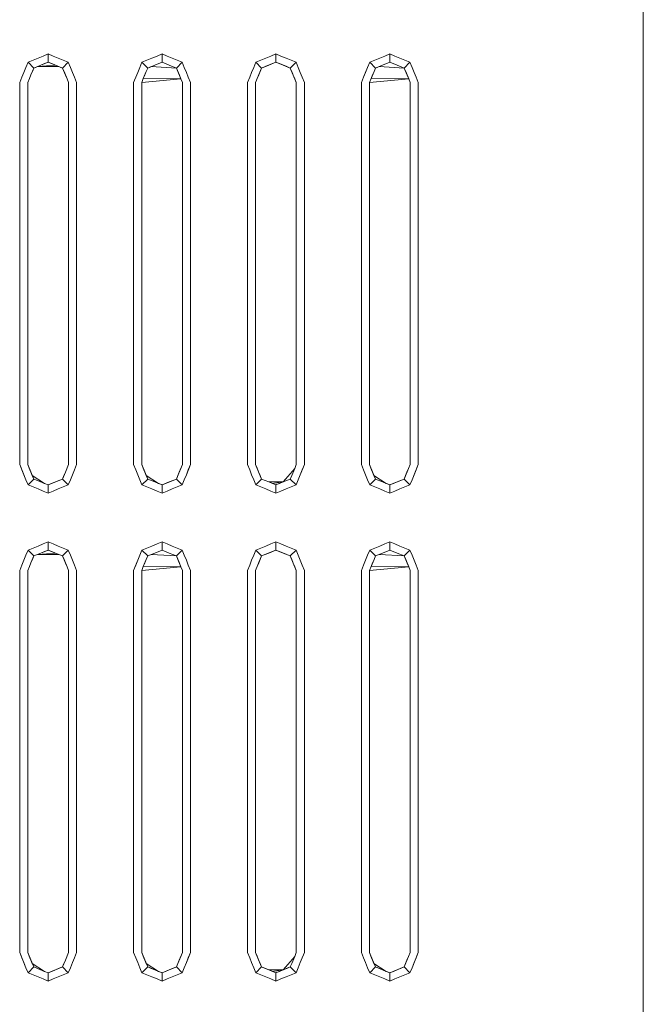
# Model space of a CAD drawing. Header units: millimetres. Extents: x -261 to 187, y -214 to 106.
# Tile 525 of 656: x -212.955 to -212.571, y 5.079 to 5.685. Entities that reach past the tile are written whole.
import ezdxf

# ---------------------------------------------------------------- set-up
doc = ezdxf.new("R2010")
doc.units = ezdxf.units.MM
doc.header["$LTSCALE"] = 0.005
doc.header["$MEASUREMENT"] = 0
doc.layers.add('IFC-Elemento construtivo genérico-Contorno', color=9, linetype='Continuous', lineweight=5)
doc.layers.add('IFC-Parede-Contorno', color=9, linetype='Continuous', lineweight=5)

msp = doc.modelspace()

# ---------------------------------------------------------------- linework, layer by layer
at = {"layer": 'IFC-Elemento construtivo genérico-Contorno', "lineweight": 5}
for p, q in [((-212.95027, 5.65893), (-212.94717, 5.66022)), ((-212.94717, 5.66022), (-212.94407, 5.6615)), ((-212.94407, 5.6615), (-212.94097, 5.66278)), ((-212.9423, 5.65722), (-212.93787, 5.65906)), ((-212.94097, 5.66278), (-212.93787, 5.66407)), ((-212.94008, 5.65814), (-212.93787, 5.65906)), ((-212.93787, 5.65906), (-212.93787, 5.66407)), ((-212.93787, 5.66407), (-212.93477, 5.66278)), ((-212.93787, 5.65906), (-212.93344, 5.65722)), ((-212.93787, 5.65906), (-212.93566, 5.65814)), ((-212.93477, 5.66278), (-212.93167, 5.6615)), ((-212.93167, 5.6615), (-212.92857, 5.66022)), ((-212.92857, 5.66022), (-212.92547, 5.65893)), ((-212.88013, 5.65893), (-212.87704, 5.66022)), ((-212.87704, 5.66022), (-212.87394, 5.6615)), ((-212.87394, 5.6615), (-212.87084, 5.66278)), ((-212.87217, 5.65722), (-212.86774, 5.65906)), ((-212.87084, 5.66278), (-212.86774, 5.66407)), ((-212.86774, 5.65906), (-212.86774, 5.66407)), ((-212.86774, 5.66407), (-212.86464, 5.66278)), ((-212.86774, 5.65906), (-212.86331, 5.65722)), ((-212.86464, 5.66278), (-212.86154, 5.6615)), ((-212.86154, 5.6615), (-212.85844, 5.66022)), ((-212.85844, 5.66022), (-212.85534, 5.65893)), ((-212.81, 5.65893), (-212.8069, 5.66022)), ((-212.8069, 5.66022), (-212.8038, 5.6615)), ((-212.80646, 5.65539), (-212.7976, 5.65906)), ((-212.8038, 5.6615), (-212.8007, 5.66278)), ((-212.80203, 5.65722), (-212.7976, 5.65906)), ((-212.8007, 5.66278), (-212.7976, 5.66407)), ((-212.79982, 5.65814), (-212.7976, 5.65906)), ((-212.7976, 5.65906), (-212.7976, 5.66407)), ((-212.7976, 5.66407), (-212.7945, 5.66278)), ((-212.7976, 5.65906), (-212.79318, 5.65722)), ((-212.7976, 5.65906), (-212.79539, 5.65814)), ((-212.7945, 5.66278), (-212.7914, 5.6615)), ((-212.7914, 5.6615), (-212.7883, 5.66022)), ((-212.7883, 5.66022), (-212.78521, 5.65893)), ((-212.73987, 5.65893), (-212.73677, 5.66022)), ((-212.73677, 5.66022), (-212.73367, 5.6615)), ((-212.73367, 5.6615), (-212.73057, 5.66278)), ((-212.7319, 5.65722), (-212.72747, 5.65906)), ((-212.73057, 5.66278), (-212.72747, 5.66407)), ((-212.72747, 5.65906), (-212.72747, 5.66407)), ((-212.72747, 5.66407), (-212.72437, 5.66278)), ((-212.72747, 5.65906), (-212.72304, 5.65722)), ((-212.72437, 5.66278), (-212.72127, 5.6615)), ((-212.72127, 5.6615), (-212.71817, 5.66022)), ((-212.71817, 5.66022), (-212.71507, 5.65893)), ((-212.95284, 5.65273), (-212.95155, 5.65583)), ((-212.95155, 5.65583), (-212.95027, 5.65893)), ((-212.95027, 5.65893), (-212.94673, 5.65539)), ((-212.94845, 5.65123), (-212.94673, 5.65539)), ((-212.94845, 5.65123), (-212.94759, 5.65331)), ((-212.94759, 5.65331), (-212.94673, 5.65539)), ((-212.94673, 5.65539), (-212.9423, 5.65722)), ((-212.94673, 5.65539), (-212.94451, 5.6563)), ((-212.94452, 5.6563), (-212.93344, 5.65722)), ((-212.94451, 5.6563), (-212.9423, 5.65722)), ((-212.94451, 5.6563), (-212.93122, 5.6563)), ((-212.9423, 5.65722), (-212.94008, 5.65814)), ((-212.93566, 5.65814), (-212.93344, 5.65722)), ((-212.93344, 5.65722), (-212.92901, 5.65539)), ((-212.93123, 5.6563), (-212.92901, 5.65539)), ((-212.92901, 5.65539), (-212.92547, 5.65893)), ((-212.92901, 5.65539), (-212.92718, 5.65096)), ((-212.92901, 5.65539), (-212.9281, 5.65317)), ((-212.9281, 5.65317), (-212.92626, 5.64874)), ((-212.92547, 5.65893), (-212.92419, 5.65583)), ((-212.92419, 5.65583), (-212.92291, 5.65273)), ((-212.8827, 5.65273), (-212.88142, 5.65583)), ((-212.88142, 5.65583), (-212.88013, 5.65893)), ((-212.88013, 5.65893), (-212.87659, 5.65539)), ((-212.87929, 5.64889), (-212.87745, 5.65331)), ((-212.87831, 5.65123), (-212.87745, 5.65331)), ((-212.87745, 5.65331), (-212.87659, 5.65539)), ((-212.87659, 5.65539), (-212.87217, 5.65722)), ((-212.87659, 5.65539), (-212.87438, 5.6563)), ((-212.87438, 5.6563), (-212.85888, 5.65539)), ((-212.86331, 5.65722), (-212.85888, 5.65539)), ((-212.85888, 5.65539), (-212.85534, 5.65893)), ((-212.85888, 5.65539), (-212.85705, 5.65096)), ((-212.85888, 5.65539), (-212.85796, 5.65317)), ((-212.85796, 5.65317), (-212.85613, 5.64874)), ((-212.85534, 5.65893), (-212.85405, 5.65583)), ((-212.85405, 5.65583), (-212.85277, 5.65273)), ((-212.81257, 5.65273), (-212.81129, 5.65583)), ((-212.81129, 5.65583), (-212.81, 5.65893)), ((-212.81013, 5.64653), (-212.80646, 5.65539)), ((-212.81, 5.65893), (-212.80646, 5.65539)), ((-212.80915, 5.64889), (-212.80646, 5.65539)), ((-212.80818, 5.65123), (-212.80646, 5.65539)), ((-212.80818, 5.65123), (-212.80732, 5.65331)), ((-212.80732, 5.65331), (-212.80646, 5.65539)), ((-212.80646, 5.65539), (-212.80203, 5.65722)), ((-212.80646, 5.65539), (-212.80425, 5.6563)), ((-212.80425, 5.6563), (-212.79982, 5.65814)), ((-212.79539, 5.65814), (-212.79096, 5.6563)), ((-212.79318, 5.65722), (-212.78875, 5.65539)), ((-212.79096, 5.6563), (-212.78875, 5.65539)), ((-212.78875, 5.65539), (-212.78521, 5.65893)), ((-212.78875, 5.65539), (-212.78691, 5.65096)), ((-212.78875, 5.65539), (-212.78783, 5.65317)), ((-212.78783, 5.65317), (-212.78691, 5.65096)), ((-212.78521, 5.65893), (-212.78392, 5.65583)), ((-212.78392, 5.65583), (-212.78264, 5.65273)), ((-212.74364, 5.64983), (-212.74115, 5.65583)), ((-212.74244, 5.65273), (-212.74115, 5.65583)), ((-212.74115, 5.65583), (-212.73987, 5.65893)), ((-212.73987, 5.65893), (-212.73633, 5.65539)), ((-212.73902, 5.64889), (-212.73719, 5.65331)), ((-212.73805, 5.65123), (-212.73719, 5.65331)), ((-212.73719, 5.65331), (-212.73633, 5.65539)), ((-212.73633, 5.65539), (-212.7319, 5.65722)), ((-212.73633, 5.65539), (-212.73411, 5.6563)), ((-212.73411, 5.6563), (-212.71861, 5.65539)), ((-212.72304, 5.65722), (-212.71861, 5.65539)), ((-212.71861, 5.65539), (-212.71507, 5.65893)), ((-212.71861, 5.65539), (-212.71678, 5.65096)), ((-212.71861, 5.65539), (-212.7177, 5.65317)), ((-212.7177, 5.65317), (-212.71586, 5.64874)), ((-212.71507, 5.65893), (-212.71379, 5.65583)), ((-212.71379, 5.65583), (-212.7125, 5.65273)), ((-212.9554, 5.64653), (-212.95404, 5.64983)), ((-212.95404, 5.64983), (-212.95284, 5.65273)), ((-212.95039, 5.64653), (-212.94942, 5.64889)), ((-212.94942, 5.64889), (-212.94845, 5.65123)), ((-212.92718, 5.65096), (-212.92626, 5.64874)), ((-212.92626, 5.64874), (-212.92535, 5.64653)), ((-212.92291, 5.65273), (-212.9217, 5.64983)), ((-212.9217, 5.64983), (-212.92034, 5.64653)), ((-212.88527, 5.64653), (-212.8827, 5.65273)), ((-212.88527, 5.64653), (-212.88391, 5.64983)), ((-212.88391, 5.64983), (-212.8827, 5.65273)), ((-212.88026, 5.64653), (-212.87929, 5.64889)), ((-212.88026, 5.64653), (-212.85613, 5.64874)), ((-212.87929, 5.64889), (-212.87831, 5.65123)), ((-212.87929, 5.64889), (-212.85613, 5.64874)), ((-212.85705, 5.65096), (-212.85613, 5.64874)), ((-212.85613, 5.64874), (-212.85521, 5.64653)), ((-212.85277, 5.65273), (-212.85157, 5.64983)), ((-212.85157, 5.64983), (-212.8502, 5.64653)), ((-212.81514, 5.64653), (-212.81377, 5.64983)), ((-212.81377, 5.64983), (-212.81257, 5.65273)), ((-212.81013, 5.64653), (-212.80915, 5.64889)), ((-212.80915, 5.64889), (-212.80818, 5.65123)), ((-212.78691, 5.65096), (-212.78508, 5.64653)), ((-212.78691, 5.65096), (-212.786, 5.64874)), ((-212.786, 5.64874), (-212.78508, 5.64653)), ((-212.78264, 5.65273), (-212.78143, 5.64983)), ((-212.78143, 5.64983), (-212.78007, 5.64653)), ((-212.745, 5.64653), (-212.74364, 5.64983)), ((-212.74364, 5.64983), (-212.74244, 5.65273)), ((-212.73999, 5.64653), (-212.73902, 5.64889)), ((-212.73999, 5.64653), (-212.71586, 5.64874)), ((-212.73902, 5.64889), (-212.73805, 5.65123)), ((-212.73902, 5.64889), (-212.71586, 5.64874)), ((-212.71678, 5.65096), (-212.71586, 5.64874)), ((-212.71586, 5.64874), (-212.71495, 5.64653)), ((-212.7125, 5.65273), (-212.7113, 5.64983)), ((-212.7113, 5.64983), (-212.70994, 5.64653)), ((-212.9554, 5.41108), (-212.9554, 5.64653)), ((-212.95039, 5.41108), (-212.95039, 5.64653)), ((-212.92535, 5.41108), (-212.92535, 5.64653)), ((-212.92034, 5.41108), (-212.92034, 5.64653)), ((-212.88527, 5.41108), (-212.88527, 5.64653)), ((-212.88026, 5.41108), (-212.88026, 5.64653)), ((-212.85521, 5.41108), (-212.85521, 5.64653)), ((-212.8502, 5.41108), (-212.8502, 5.64653)), ((-212.81514, 5.41108), (-212.81514, 5.64653)), ((-212.81013, 5.41108), (-212.81013, 5.64653)), ((-212.78508, 5.41108), (-212.78508, 5.64653)), ((-212.78007, 5.41108), (-212.78007, 5.64653)), ((-212.745, 5.41108), (-212.745, 5.64653)), ((-212.73999, 5.41108), (-212.73999, 5.64653)), ((-212.71495, 5.41108), (-212.71495, 5.64653)), ((-212.70994, 5.41108), (-212.70994, 5.64653)), ((-212.9554, 5.41108), (-212.95404, 5.40779)), ((-212.9554, 5.41108), (-212.95155, 5.40178)), ((-212.95039, 5.41108), (-212.94948, 5.40887)), ((-212.95039, 5.41108), (-212.94856, 5.40666)), ((-212.9273, 5.40638), (-212.92535, 5.41108)), ((-212.9217, 5.40779), (-212.92034, 5.41108)), ((-212.88527, 5.41108), (-212.88391, 5.40779)), ((-212.88026, 5.41108), (-212.87934, 5.40887)), ((-212.88026, 5.41108), (-212.87843, 5.40666)), ((-212.85716, 5.40638), (-212.85521, 5.41108)), ((-212.85277, 5.40489), (-212.8502, 5.41108)), ((-212.85157, 5.40779), (-212.8502, 5.41108)), ((-212.81514, 5.41108), (-212.81377, 5.40779)), ((-212.81013, 5.41108), (-212.80829, 5.40666)), ((-212.81013, 5.41108), (-212.80646, 5.40223)), ((-212.81013, 5.41108), (-212.80921, 5.40887)), ((-212.78605, 5.40873), (-212.78508, 5.41108)), ((-212.78264, 5.40489), (-212.78007, 5.41108)), ((-212.78143, 5.40779), (-212.78007, 5.41108)), ((-212.745, 5.41108), (-212.74364, 5.40779)), ((-212.73999, 5.41108), (-212.73908, 5.40887)), ((-212.73999, 5.41108), (-212.73816, 5.40666)), ((-212.71592, 5.40873), (-212.71495, 5.41108)), ((-212.71379, 5.40178), (-212.70994, 5.41108)), ((-212.7113, 5.40779), (-212.70994, 5.41108)), ((-212.95404, 5.40779), (-212.95284, 5.40489)), ((-212.95284, 5.40489), (-212.95155, 5.40178)), ((-212.94948, 5.40887), (-212.94764, 5.40444)), ((-212.94856, 5.40666), (-212.94673, 5.40223)), ((-212.94764, 5.40444), (-212.94673, 5.40223)), ((-212.94764, 5.40444), (-212.94008, 5.39948)), ((-212.92901, 5.40223), (-212.9273, 5.40638)), ((-212.92901, 5.40223), (-212.92815, 5.4043)), ((-212.92815, 5.4043), (-212.9273, 5.40638)), ((-212.92419, 5.40178), (-212.92291, 5.40489)), ((-212.92291, 5.40489), (-212.9217, 5.40779)), ((-212.88391, 5.40779), (-212.8827, 5.40489)), ((-212.8827, 5.40489), (-212.88142, 5.40178)), ((-212.87934, 5.40887), (-212.87751, 5.40444)), ((-212.87843, 5.40666), (-212.87659, 5.40223)), ((-212.87751, 5.40444), (-212.87659, 5.40223)), ((-212.87751, 5.40444), (-212.86995, 5.39948)), ((-212.85888, 5.40223), (-212.85716, 5.40638)), ((-212.85888, 5.40223), (-212.85802, 5.4043)), ((-212.85802, 5.4043), (-212.85619, 5.40873)), ((-212.85405, 5.40178), (-212.85277, 5.40489)), ((-212.85277, 5.40489), (-212.85157, 5.40779)), ((-212.81377, 5.40779), (-212.81257, 5.40489)), ((-212.81257, 5.40489), (-212.81129, 5.40178)), ((-212.80921, 5.40887), (-212.80829, 5.40666)), ((-212.80829, 5.40666), (-212.80738, 5.40444)), ((-212.80829, 5.40666), (-212.80646, 5.40223)), ((-212.80738, 5.40444), (-212.80646, 5.40223)), ((-212.79318, 5.4004), (-212.78605, 5.40873)), ((-212.78875, 5.40223), (-212.78789, 5.4043)), ((-212.78789, 5.4043), (-212.78605, 5.40873)), ((-212.78392, 5.40178), (-212.78264, 5.40489)), ((-212.78264, 5.40489), (-212.78143, 5.40779)), ((-212.74364, 5.40779), (-212.74244, 5.40489)), ((-212.74244, 5.40489), (-212.74115, 5.40178)), ((-212.73908, 5.40887), (-212.73724, 5.40444)), ((-212.73816, 5.40666), (-212.73633, 5.40223)), ((-212.73724, 5.40444), (-212.73633, 5.40223)), ((-212.73724, 5.40444), (-212.72968, 5.39948)), ((-212.71861, 5.40223), (-212.71592, 5.40873)), ((-212.71861, 5.40223), (-212.7169, 5.40638)), ((-212.71861, 5.40223), (-212.71775, 5.4043)), ((-212.71775, 5.4043), (-212.7169, 5.40638)), ((-212.7169, 5.40638), (-212.71592, 5.40873)), ((-212.71379, 5.40178), (-212.7125, 5.40489)), ((-212.7125, 5.40489), (-212.7113, 5.40779)), ((-212.95155, 5.40178), (-212.95027, 5.39869)), ((-212.95027, 5.39869), (-212.94673, 5.40223)), ((-212.95027, 5.39869), (-212.94717, 5.3974)), ((-212.94673, 5.40223), (-212.94451, 5.40131)), ((-212.94451, 5.40131), (-212.9423, 5.4004)), ((-212.94451, 5.40131), (-212.94008, 5.39948)), ((-212.9423, 5.4004), (-212.94008, 5.39948)), ((-212.94008, 5.39948), (-212.93787, 5.39856)), ((-212.93787, 5.39856), (-212.92901, 5.40223)), ((-212.93787, 5.39856), (-212.93344, 5.4004)), ((-212.93787, 5.39856), (-212.93566, 5.39948)), ((-212.93787, 5.39355), (-212.93787, 5.39856)), ((-212.93566, 5.39948), (-212.93344, 5.4004)), ((-212.93344, 5.4004), (-212.92901, 5.40223)), ((-212.93344, 5.4004), (-212.93123, 5.40131)), ((-212.93123, 5.40131), (-212.92901, 5.40223)), ((-212.92901, 5.40223), (-212.92547, 5.39869)), ((-212.92857, 5.3974), (-212.92547, 5.39869)), ((-212.92547, 5.39869), (-212.92419, 5.40178)), ((-212.88142, 5.40178), (-212.88013, 5.39869)), ((-212.88013, 5.39869), (-212.87659, 5.40223)), ((-212.88013, 5.39869), (-212.87704, 5.3974)), ((-212.87659, 5.40223), (-212.87438, 5.40131)), ((-212.87659, 5.40223), (-212.87217, 5.4004)), ((-212.87438, 5.40131), (-212.87217, 5.4004)), ((-212.87217, 5.4004), (-212.86774, 5.39856)), ((-212.87217, 5.4004), (-212.86995, 5.39948)), ((-212.86995, 5.39948), (-212.86774, 5.39856)), ((-212.86774, 5.39856), (-212.85888, 5.40223)), ((-212.86774, 5.39856), (-212.86331, 5.4004)), ((-212.86774, 5.39856), (-212.86552, 5.39948)), ((-212.86774, 5.39355), (-212.86774, 5.39856)), ((-212.86552, 5.39948), (-212.86331, 5.4004)), ((-212.86331, 5.4004), (-212.85888, 5.40223)), ((-212.86331, 5.4004), (-212.8611, 5.40131)), ((-212.8611, 5.40131), (-212.85888, 5.40223)), ((-212.85888, 5.40223), (-212.85534, 5.39869)), ((-212.85844, 5.3974), (-212.85534, 5.39869)), ((-212.85534, 5.39869), (-212.85405, 5.40178)), ((-212.81129, 5.40178), (-212.81, 5.39869)), ((-212.81, 5.39869), (-212.80646, 5.40223)), ((-212.81, 5.39869), (-212.8069, 5.3974)), ((-212.80646, 5.40223), (-212.80203, 5.4004)), ((-212.80646, 5.40223), (-212.80425, 5.40131)), ((-212.80425, 5.40131), (-212.80203, 5.4004)), ((-212.80203, 5.4004), (-212.79318, 5.4004)), ((-212.80203, 5.4004), (-212.79982, 5.39948)), ((-212.80203, 5.4004), (-212.7976, 5.39856)), ((-212.79982, 5.39948), (-212.79318, 5.4004)), ((-212.79982, 5.39948), (-212.7976, 5.39856)), ((-212.7976, 5.39856), (-212.79318, 5.4004)), ((-212.7976, 5.39856), (-212.79539, 5.39948)), ((-212.7976, 5.39355), (-212.7976, 5.39856)), ((-212.79539, 5.39948), (-212.79318, 5.4004)), ((-212.79318, 5.4004), (-212.78875, 5.40223)), ((-212.79318, 5.4004), (-212.79096, 5.40131)), ((-212.79096, 5.40131), (-212.78875, 5.40223)), ((-212.78875, 5.40223), (-212.78521, 5.39869)), ((-212.7883, 5.3974), (-212.78521, 5.39869)), ((-212.78521, 5.39869), (-212.78392, 5.40178)), ((-212.74115, 5.40178), (-212.73987, 5.39869)), ((-212.73987, 5.39869), (-212.73633, 5.40223)), ((-212.73987, 5.39869), (-212.73677, 5.3974)), ((-212.73633, 5.40223), (-212.73411, 5.40131)), ((-212.73633, 5.40223), (-212.7319, 5.4004)), ((-212.73411, 5.40131), (-212.7319, 5.4004)), ((-212.7319, 5.4004), (-212.72747, 5.39856)), ((-212.7319, 5.4004), (-212.72968, 5.39948)), ((-212.72968, 5.39948), (-212.72747, 5.39856)), ((-212.72747, 5.39856), (-212.71861, 5.40223)), ((-212.72747, 5.39856), (-212.72304, 5.4004)), ((-212.72747, 5.39856), (-212.72526, 5.39948)), ((-212.72747, 5.39355), (-212.72747, 5.39856)), ((-212.72526, 5.39948), (-212.72304, 5.4004)), ((-212.72304, 5.4004), (-212.71861, 5.40223)), ((-212.72304, 5.4004), (-212.72083, 5.40131)), ((-212.72083, 5.40131), (-212.71861, 5.40223)), ((-212.71861, 5.40223), (-212.71507, 5.39869)), ((-212.71817, 5.3974), (-212.71507, 5.39869)), ((-212.71507, 5.39869), (-212.71379, 5.40178)), ((-212.94717, 5.3974), (-212.94407, 5.39612)), ((-212.94407, 5.39612), (-212.94097, 5.39483)), ((-212.94097, 5.39483), (-212.93787, 5.39355)), ((-212.93787, 5.39355), (-212.93477, 5.39483)), ((-212.93477, 5.39483), (-212.93167, 5.39612)), ((-212.93167, 5.39612), (-212.92857, 5.3974)), ((-212.87704, 5.3974), (-212.87394, 5.39612)), ((-212.87394, 5.39612), (-212.87084, 5.39483)), ((-212.87084, 5.39483), (-212.86774, 5.39355)), ((-212.86774, 5.39355), (-212.86464, 5.39483)), ((-212.86464, 5.39483), (-212.86154, 5.39612)), ((-212.86154, 5.39612), (-212.85844, 5.3974)), ((-212.8069, 5.3974), (-212.8038, 5.39612)), ((-212.8038, 5.39612), (-212.8007, 5.39483)), ((-212.8007, 5.39483), (-212.7976, 5.39355)), ((-212.7976, 5.39355), (-212.7945, 5.39483)), ((-212.7945, 5.39483), (-212.7914, 5.39612)), ((-212.7914, 5.39612), (-212.7883, 5.3974)), ((-212.73677, 5.3974), (-212.73367, 5.39612)), ((-212.73367, 5.39612), (-212.73057, 5.39483)), ((-212.73057, 5.39483), (-212.72747, 5.39355)), ((-212.72747, 5.39355), (-212.72437, 5.39483)), ((-212.72437, 5.39483), (-212.72127, 5.39612)), ((-212.72127, 5.39612), (-212.71817, 5.3974)), ((-212.94407, 5.36093), (-212.94097, 5.36221)), ((-212.94097, 5.36221), (-212.93787, 5.36349)), ((-212.93787, 5.35848), (-212.93787, 5.36349)), ((-212.93787, 5.36349), (-212.93477, 5.36221)), ((-212.93477, 5.36221), (-212.93167, 5.36093)), ((-212.87394, 5.36093), (-212.87084, 5.36221)), ((-212.87084, 5.36221), (-212.86774, 5.36349)), ((-212.86774, 5.35848), (-212.86774, 5.36349)), ((-212.86774, 5.36349), (-212.86464, 5.36221)), ((-212.86464, 5.36221), (-212.86154, 5.36093)), ((-212.8038, 5.36093), (-212.8007, 5.36221)), ((-212.8007, 5.36221), (-212.7976, 5.36349)), ((-212.7976, 5.35848), (-212.7976, 5.36349)), ((-212.7976, 5.36349), (-212.7945, 5.36221)), ((-212.7945, 5.36221), (-212.7914, 5.36093)), ((-212.73367, 5.36093), (-212.73057, 5.36221)), ((-212.73057, 5.36221), (-212.72747, 5.36349)), ((-212.72747, 5.35848), (-212.72747, 5.36349)), ((-212.72747, 5.36349), (-212.72437, 5.36221)), ((-212.72437, 5.36221), (-212.72127, 5.36093)), ((-212.95155, 5.35526), (-212.95027, 5.35836)), ((-212.95027, 5.35836), (-212.94717, 5.35964)), ((-212.95027, 5.35836), (-212.94673, 5.35482)), ((-212.94717, 5.35964), (-212.94407, 5.36093)), ((-212.94673, 5.35482), (-212.9423, 5.35665)), ((-212.94452, 5.35573), (-212.93344, 5.35665)), ((-212.94451, 5.35573), (-212.9423, 5.35665)), ((-212.9423, 5.35665), (-212.93787, 5.35848)), ((-212.9423, 5.35665), (-212.94008, 5.35756)), ((-212.94008, 5.35756), (-212.93787, 5.35848)), ((-212.93787, 5.35848), (-212.93344, 5.35665)), ((-212.93787, 5.35848), (-212.93566, 5.35756)), ((-212.93566, 5.35756), (-212.93344, 5.35665)), ((-212.93344, 5.35665), (-212.92901, 5.35482)), ((-212.93167, 5.36093), (-212.92857, 5.35964)), ((-212.92901, 5.35482), (-212.92547, 5.35836)), ((-212.92857, 5.35964), (-212.92547, 5.35836)), ((-212.92547, 5.35836), (-212.92419, 5.35526)), ((-212.88142, 5.35526), (-212.88013, 5.35836)), ((-212.88013, 5.35836), (-212.87704, 5.35964)), ((-212.88013, 5.35836), (-212.87659, 5.35482)), ((-212.87704, 5.35964), (-212.87394, 5.36093)), ((-212.87659, 5.35482), (-212.87217, 5.35665)), ((-212.87217, 5.35665), (-212.86774, 5.35848)), ((-212.86774, 5.35848), (-212.86331, 5.35665)), ((-212.86331, 5.35665), (-212.85888, 5.35482)), ((-212.86154, 5.36093), (-212.85844, 5.35964)), ((-212.85888, 5.35482), (-212.85534, 5.35836)), ((-212.85844, 5.35964), (-212.85534, 5.35836)), ((-212.85534, 5.35836), (-212.85405, 5.35526)), ((-212.81129, 5.35526), (-212.81, 5.35836)), ((-212.81, 5.35836), (-212.8069, 5.35964)), ((-212.81, 5.35836), (-212.80646, 5.35482)), ((-212.8069, 5.35964), (-212.8038, 5.36093)), ((-212.80646, 5.35482), (-212.7976, 5.35848)), ((-212.80646, 5.35482), (-212.80203, 5.35665)), ((-212.80425, 5.35573), (-212.79982, 5.35756)), ((-212.80203, 5.35665), (-212.7976, 5.35848)), ((-212.79982, 5.35756), (-212.7976, 5.35848)), ((-212.7976, 5.35848), (-212.79318, 5.35665)), ((-212.7976, 5.35848), (-212.79539, 5.35756)), ((-212.79539, 5.35756), (-212.79096, 5.35573)), ((-212.79318, 5.35665), (-212.78875, 5.35482)), ((-212.7914, 5.36093), (-212.7883, 5.35964)), ((-212.78875, 5.35482), (-212.78521, 5.35836)), ((-212.7883, 5.35964), (-212.78521, 5.35836)), ((-212.78521, 5.35836), (-212.78392, 5.35526)), ((-212.74115, 5.35526), (-212.73987, 5.35836)), ((-212.73987, 5.35836), (-212.73677, 5.35964)), ((-212.73987, 5.35836), (-212.73633, 5.35482)), ((-212.73677, 5.35964), (-212.73367, 5.36093)), ((-212.73633, 5.35482), (-212.7319, 5.35665)), ((-212.7319, 5.35665), (-212.72747, 5.35848)), ((-212.72747, 5.35848), (-212.72304, 5.35665)), ((-212.72304, 5.35665), (-212.71861, 5.35482)), ((-212.72127, 5.36093), (-212.71817, 5.35964)), ((-212.71861, 5.35482), (-212.71507, 5.35836)), ((-212.71817, 5.35964), (-212.71507, 5.35836)), ((-212.71507, 5.35836), (-212.71379, 5.35526)), ((-212.95404, 5.34925), (-212.95284, 5.35216)), ((-212.95284, 5.35216), (-212.95155, 5.35526)), ((-212.94942, 5.34831), (-212.94845, 5.35066)), ((-212.94845, 5.35066), (-212.94673, 5.35482)), ((-212.94845, 5.35066), (-212.94759, 5.35274)), ((-212.94759, 5.35274), (-212.94673, 5.35482)), ((-212.94673, 5.35482), (-212.94451, 5.35573)), ((-212.94451, 5.35573), (-212.93122, 5.35573)), ((-212.93123, 5.35573), (-212.92901, 5.35482)), ((-212.92901, 5.35482), (-212.92718, 5.35039)), ((-212.92901, 5.35482), (-212.9281, 5.3526)), ((-212.9281, 5.3526), (-212.92626, 5.34817)), ((-212.92718, 5.35039), (-212.92626, 5.34817)), ((-212.92419, 5.35526), (-212.92291, 5.35216)), ((-212.92291, 5.35216), (-212.9217, 5.34925)), ((-212.88527, 5.34596), (-212.8827, 5.35216)), ((-212.88391, 5.34925), (-212.8827, 5.35216)), ((-212.8827, 5.35216), (-212.88142, 5.35526)), ((-212.87929, 5.34831), (-212.87745, 5.35274)), ((-212.87929, 5.34831), (-212.87831, 5.35066)), ((-212.87831, 5.35066), (-212.87745, 5.35274)), ((-212.87745, 5.35274), (-212.87659, 5.35482)), ((-212.87659, 5.35482), (-212.87438, 5.35573)), ((-212.87438, 5.35573), (-212.85888, 5.35482)), ((-212.85888, 5.35482), (-212.85705, 5.35039)), ((-212.85888, 5.35482), (-212.85796, 5.3526)), ((-212.85796, 5.3526), (-212.85613, 5.34817)), ((-212.85705, 5.35039), (-212.85613, 5.34817)), ((-212.85405, 5.35526), (-212.85277, 5.35216)), ((-212.85277, 5.35216), (-212.85157, 5.34925)), ((-212.81377, 5.34925), (-212.81257, 5.35216)), ((-212.81257, 5.35216), (-212.81129, 5.35526)), ((-212.81013, 5.34596), (-212.80646, 5.35482)), ((-212.80915, 5.34831), (-212.80646, 5.35482)), ((-212.80915, 5.34831), (-212.80818, 5.35066)), ((-212.80818, 5.35066), (-212.80646, 5.35482)), ((-212.80818, 5.35066), (-212.80732, 5.35274)), ((-212.80732, 5.35274), (-212.80646, 5.35482)), ((-212.80646, 5.35482), (-212.80425, 5.35573)), ((-212.79096, 5.35573), (-212.78875, 5.35482)), ((-212.78875, 5.35482), (-212.78691, 5.35039)), ((-212.78875, 5.35482), (-212.78783, 5.3526)), ((-212.78783, 5.3526), (-212.78691, 5.35039)), ((-212.78691, 5.35039), (-212.78508, 5.34596)), ((-212.78691, 5.35039), (-212.786, 5.34817)), ((-212.78392, 5.35526), (-212.78264, 5.35216)), ((-212.78264, 5.35216), (-212.78143, 5.34925)), ((-212.74364, 5.34925), (-212.74115, 5.35526)), ((-212.74364, 5.34925), (-212.74244, 5.35216)), ((-212.74244, 5.35216), (-212.74115, 5.35526)), ((-212.73902, 5.34831), (-212.73719, 5.35274)), ((-212.73902, 5.34831), (-212.73805, 5.35066)), ((-212.73805, 5.35066), (-212.73719, 5.35274)), ((-212.73719, 5.35274), (-212.73633, 5.35482)), ((-212.73633, 5.35482), (-212.73411, 5.35573)), ((-212.73411, 5.35573), (-212.71861, 5.35482)), ((-212.71861, 5.35482), (-212.71678, 5.35039)), ((-212.71861, 5.35482), (-212.7177, 5.3526)), ((-212.7177, 5.3526), (-212.71586, 5.34817)), ((-212.71678, 5.35039), (-212.71586, 5.34817)), ((-212.71379, 5.35526), (-212.7125, 5.35216)), ((-212.7125, 5.35216), (-212.7113, 5.34925)), ((-212.9554, 5.34596), (-212.95404, 5.34925)), ((-212.9554, 5.11051), (-212.9554, 5.34596)), ((-212.95039, 5.34596), (-212.94942, 5.34831)), ((-212.95039, 5.11051), (-212.95039, 5.34596)), ((-212.92626, 5.34817), (-212.92535, 5.34596)), ((-212.92535, 5.11051), (-212.92535, 5.34596)), ((-212.9217, 5.34925), (-212.92034, 5.34596)), ((-212.92034, 5.11051), (-212.92034, 5.34596)), ((-212.88527, 5.34596), (-212.88391, 5.34925)), ((-212.88527, 5.11051), (-212.88527, 5.34596)), ((-212.88026, 5.34596), (-212.87929, 5.34831)), ((-212.88026, 5.34596), (-212.85613, 5.34817)), ((-212.88026, 5.11051), (-212.88026, 5.34596)), ((-212.87929, 5.34831), (-212.85613, 5.34817)), ((-212.85613, 5.34817), (-212.85521, 5.34596)), ((-212.85521, 5.11051), (-212.85521, 5.34596)), ((-212.85157, 5.34925), (-212.8502, 5.34596)), ((-212.8502, 5.11051), (-212.8502, 5.34596)), ((-212.81514, 5.34596), (-212.81377, 5.34925)), ((-212.81514, 5.11051), (-212.81514, 5.34596)), ((-212.81013, 5.34596), (-212.80915, 5.34831)), ((-212.81013, 5.11051), (-212.81013, 5.34596)), ((-212.786, 5.34817), (-212.78508, 5.34596)), ((-212.78508, 5.11051), (-212.78508, 5.34596)), ((-212.78143, 5.34925), (-212.78007, 5.34596)), ((-212.78007, 5.11051), (-212.78007, 5.34596)), ((-212.745, 5.34596), (-212.74364, 5.34925)), ((-212.745, 5.11051), (-212.745, 5.34596)), ((-212.73999, 5.34596), (-212.73902, 5.34831)), ((-212.73999, 5.34596), (-212.71586, 5.34817)), ((-212.73999, 5.11051), (-212.73999, 5.34596)), ((-212.73902, 5.34831), (-212.71586, 5.34817)), ((-212.71586, 5.34817), (-212.71495, 5.34596)), ((-212.71495, 5.11051), (-212.71495, 5.34596)), ((-212.7113, 5.34925), (-212.70994, 5.34596)), ((-212.70994, 5.11051), (-212.70994, 5.34596)), ((-212.9554, 5.11051), (-212.95404, 5.10722)), ((-212.9554, 5.11051), (-212.95155, 5.10121)), ((-212.95404, 5.10722), (-212.95284, 5.10431)), ((-212.95039, 5.11051), (-212.94948, 5.1083)), ((-212.95039, 5.11051), (-212.94856, 5.10608)), ((-212.94948, 5.1083), (-212.94764, 5.10387)), ((-212.9273, 5.10581), (-212.92535, 5.11051)), ((-212.92291, 5.10431), (-212.9217, 5.10722)), ((-212.9217, 5.10722), (-212.92034, 5.11051)), ((-212.88527, 5.11051), (-212.88391, 5.10722)), ((-212.88391, 5.10722), (-212.8827, 5.10431)), ((-212.88026, 5.11051), (-212.87934, 5.1083)), ((-212.88026, 5.11051), (-212.87843, 5.10608)), ((-212.87934, 5.1083), (-212.87751, 5.10387)), ((-212.85802, 5.10373), (-212.85619, 5.10816)), ((-212.85716, 5.10581), (-212.85521, 5.11051)), ((-212.85277, 5.10431), (-212.8502, 5.11051)), ((-212.85277, 5.10431), (-212.85157, 5.10722)), ((-212.85157, 5.10722), (-212.8502, 5.11051)), ((-212.81514, 5.11051), (-212.81377, 5.10722)), ((-212.81377, 5.10722), (-212.81257, 5.10431)), ((-212.81013, 5.11051), (-212.80829, 5.10608)), ((-212.81013, 5.11051), (-212.80646, 5.10166)), ((-212.81013, 5.11051), (-212.80921, 5.1083)), ((-212.80921, 5.1083), (-212.80829, 5.10608)), ((-212.79318, 5.09982), (-212.78605, 5.10816)), ((-212.78789, 5.10373), (-212.78605, 5.10816)), ((-212.78605, 5.10816), (-212.78508, 5.11051)), ((-212.78264, 5.10431), (-212.78007, 5.11051)), ((-212.78264, 5.10431), (-212.78143, 5.10722)), ((-212.78143, 5.10722), (-212.78007, 5.11051)), ((-212.745, 5.11051), (-212.74364, 5.10722)), ((-212.74364, 5.10722), (-212.74244, 5.10431)), ((-212.73999, 5.11051), (-212.73908, 5.1083)), ((-212.73999, 5.11051), (-212.73816, 5.10608)), ((-212.73908, 5.1083), (-212.73724, 5.10387)), ((-212.71861, 5.10166), (-212.71592, 5.10816)), ((-212.7169, 5.10581), (-212.71592, 5.10816)), ((-212.71592, 5.10816), (-212.71495, 5.11051)), ((-212.71379, 5.10121), (-212.70994, 5.11051)), ((-212.7125, 5.10431), (-212.7113, 5.10722)), ((-212.7113, 5.10722), (-212.70994, 5.11051)), ((-212.95284, 5.10431), (-212.95155, 5.10121)), ((-212.95155, 5.10121), (-212.95027, 5.09812)), ((-212.95027, 5.09812), (-212.94673, 5.10166)), ((-212.94856, 5.10608), (-212.94673, 5.10166)), ((-212.94764, 5.10387), (-212.94673, 5.10166)), ((-212.94764, 5.10387), (-212.94008, 5.0989)), ((-212.94673, 5.10166), (-212.94451, 5.10074)), ((-212.93787, 5.09799), (-212.92901, 5.10166)), ((-212.93344, 5.09982), (-212.92901, 5.10166)), ((-212.93123, 5.10074), (-212.92901, 5.10166)), ((-212.92901, 5.10166), (-212.9273, 5.10581)), ((-212.92901, 5.10166), (-212.92815, 5.10373)), ((-212.92901, 5.10166), (-212.92547, 5.09812)), ((-212.92815, 5.10373), (-212.9273, 5.10581)), ((-212.92547, 5.09812), (-212.92419, 5.10121)), ((-212.92419, 5.10121), (-212.92291, 5.10431)), ((-212.8827, 5.10431), (-212.88142, 5.10121)), ((-212.88142, 5.10121), (-212.88013, 5.09812)), ((-212.88013, 5.09812), (-212.87659, 5.10166)), ((-212.87843, 5.10608), (-212.87659, 5.10166)), ((-212.87751, 5.10387), (-212.87659, 5.10166)), ((-212.87751, 5.10387), (-212.86995, 5.0989)), ((-212.87659, 5.10166), (-212.87438, 5.10074)), ((-212.87659, 5.10166), (-212.87217, 5.09982)), ((-212.86774, 5.09799), (-212.85888, 5.10166)), ((-212.86331, 5.09982), (-212.85888, 5.10166)), ((-212.8611, 5.10074), (-212.85888, 5.10166)), ((-212.85888, 5.10166), (-212.85716, 5.10581)), ((-212.85888, 5.10166), (-212.85802, 5.10373)), ((-212.85888, 5.10166), (-212.85534, 5.09812)), ((-212.85534, 5.09812), (-212.85405, 5.10121)), ((-212.85405, 5.10121), (-212.85277, 5.10431)), ((-212.81257, 5.10431), (-212.81129, 5.10121)), ((-212.81129, 5.10121), (-212.81, 5.09812)), ((-212.81, 5.09812), (-212.80646, 5.10166)), ((-212.80829, 5.10608), (-212.80738, 5.10387)), ((-212.80829, 5.10608), (-212.80646, 5.10166)), ((-212.80738, 5.10387), (-212.80646, 5.10166)), ((-212.80646, 5.10166), (-212.80203, 5.09982)), ((-212.80646, 5.10166), (-212.80425, 5.10074)), ((-212.79318, 5.09982), (-212.78875, 5.10166)), ((-212.79096, 5.10074), (-212.78875, 5.10166)), ((-212.78875, 5.10166), (-212.78789, 5.10373)), ((-212.78875, 5.10166), (-212.78521, 5.09812)), ((-212.78521, 5.09812), (-212.78392, 5.10121)), ((-212.78392, 5.10121), (-212.78264, 5.10431)), ((-212.74244, 5.10431), (-212.74115, 5.10121)), ((-212.74115, 5.10121), (-212.73987, 5.09812)), ((-212.73987, 5.09812), (-212.73633, 5.10166)), ((-212.73816, 5.10608), (-212.73633, 5.10166)), ((-212.73724, 5.10387), (-212.73633, 5.10166)), ((-212.73724, 5.10387), (-212.72968, 5.0989)), ((-212.73633, 5.10166), (-212.73411, 5.10074)), ((-212.73633, 5.10166), (-212.7319, 5.09982)), ((-212.72747, 5.09799), (-212.71861, 5.10166)), ((-212.72304, 5.09982), (-212.71861, 5.10166)), ((-212.72083, 5.10074), (-212.71861, 5.10166)), ((-212.71861, 5.10166), (-212.7169, 5.10581)), ((-212.71861, 5.10166), (-212.71775, 5.10373)), ((-212.71861, 5.10166), (-212.71507, 5.09812)), ((-212.71775, 5.10373), (-212.7169, 5.10581)), ((-212.71507, 5.09812), (-212.71379, 5.10121)), ((-212.71379, 5.10121), (-212.7125, 5.10431)), ((-212.95027, 5.09812), (-212.94717, 5.09683)), ((-212.94717, 5.09683), (-212.94407, 5.09555)), ((-212.94451, 5.10074), (-212.9423, 5.09982)), ((-212.94451, 5.10074), (-212.94008, 5.0989)), ((-212.94407, 5.09555), (-212.94097, 5.09426)), ((-212.9423, 5.09982), (-212.94008, 5.0989)), ((-212.94008, 5.0989), (-212.93787, 5.09799)), ((-212.93787, 5.09799), (-212.93344, 5.09982)), ((-212.93787, 5.09799), (-212.93566, 5.0989)), ((-212.93787, 5.09298), (-212.93787, 5.09799)), ((-212.93566, 5.0989), (-212.93344, 5.09982)), ((-212.93477, 5.09426), (-212.93167, 5.09555)), ((-212.93344, 5.09982), (-212.93123, 5.10074)), ((-212.93167, 5.09555), (-212.92857, 5.09683)), ((-212.92857, 5.09683), (-212.92547, 5.09812)), ((-212.88013, 5.09812), (-212.87704, 5.09683)), ((-212.87704, 5.09683), (-212.87394, 5.09555)), ((-212.87438, 5.10074), (-212.87217, 5.09982)), ((-212.87394, 5.09555), (-212.87084, 5.09426)), ((-212.87217, 5.09982), (-212.86774, 5.09799)), ((-212.87217, 5.09982), (-212.86995, 5.0989)), ((-212.86995, 5.0989), (-212.86774, 5.09799)), ((-212.86774, 5.09799), (-212.86331, 5.09982)), ((-212.86774, 5.09799), (-212.86552, 5.0989)), ((-212.86774, 5.09298), (-212.86774, 5.09799)), ((-212.86552, 5.0989), (-212.86331, 5.09982)), ((-212.86464, 5.09426), (-212.86154, 5.09555)), ((-212.86331, 5.09982), (-212.8611, 5.10074)), ((-212.86154, 5.09555), (-212.85844, 5.09683)), ((-212.85844, 5.09683), (-212.85534, 5.09812)), ((-212.81, 5.09812), (-212.8069, 5.09683)), ((-212.8069, 5.09683), (-212.8038, 5.09555)), ((-212.80425, 5.10074), (-212.80203, 5.09982)), ((-212.8038, 5.09555), (-212.8007, 5.09426)), ((-212.80203, 5.09982), (-212.79318, 5.09982)), ((-212.80203, 5.09982), (-212.79982, 5.0989)), ((-212.80203, 5.09982), (-212.7976, 5.09799)), ((-212.79982, 5.0989), (-212.79318, 5.09982)), ((-212.79982, 5.0989), (-212.7976, 5.09799)), ((-212.7976, 5.09799), (-212.79318, 5.09982)), ((-212.7976, 5.09799), (-212.79539, 5.0989)), ((-212.7976, 5.09298), (-212.7976, 5.09799)), ((-212.79539, 5.0989), (-212.79318, 5.09982)), ((-212.7945, 5.09426), (-212.7914, 5.09555)), ((-212.79318, 5.09982), (-212.79096, 5.10074)), ((-212.7914, 5.09555), (-212.7883, 5.09683)), ((-212.7883, 5.09683), (-212.78521, 5.09812)), ((-212.73987, 5.09812), (-212.73677, 5.09683)), ((-212.73677, 5.09683), (-212.73367, 5.09555)), ((-212.73411, 5.10074), (-212.7319, 5.09982)), ((-212.73367, 5.09555), (-212.73057, 5.09426)), ((-212.7319, 5.09982), (-212.72747, 5.09799)), ((-212.7319, 5.09982), (-212.72968, 5.0989)), ((-212.72968, 5.0989), (-212.72747, 5.09799)), ((-212.72747, 5.09799), (-212.72304, 5.09982)), ((-212.72747, 5.09799), (-212.72526, 5.0989)), ((-212.72747, 5.09298), (-212.72747, 5.09799)), ((-212.72526, 5.0989), (-212.72304, 5.09982)), ((-212.72437, 5.09426), (-212.72127, 5.09555)), ((-212.72304, 5.09982), (-212.72083, 5.10074)), ((-212.72127, 5.09555), (-212.71817, 5.09683)), ((-212.71817, 5.09683), (-212.71507, 5.09812)), ((-212.94097, 5.09426), (-212.93787, 5.09298)), ((-212.93787, 5.09298), (-212.93477, 5.09426)), ((-212.87084, 5.09426), (-212.86774, 5.09298)), ((-212.86774, 5.09298), (-212.86464, 5.09426)), ((-212.8007, 5.09426), (-212.7976, 5.09298)), ((-212.7976, 5.09298), (-212.7945, 5.09426)), ((-212.73057, 5.09426), (-212.72747, 5.09298)), ((-212.72747, 5.09298), (-212.72437, 5.09426))]:
    msp.add_line(p, q, dxfattribs=at)
at = {"layer": 'IFC-Parede-Contorno', "lineweight": 5}
for p, q in [((-212.57138, 5.65828), (-212.57138, 6.53032)), ((-212.57138, 5.03292), (-212.57138, 5.65828))]:
    msp.add_line(p, q, dxfattribs=at)

doc.saveas('drawing.dxf')
